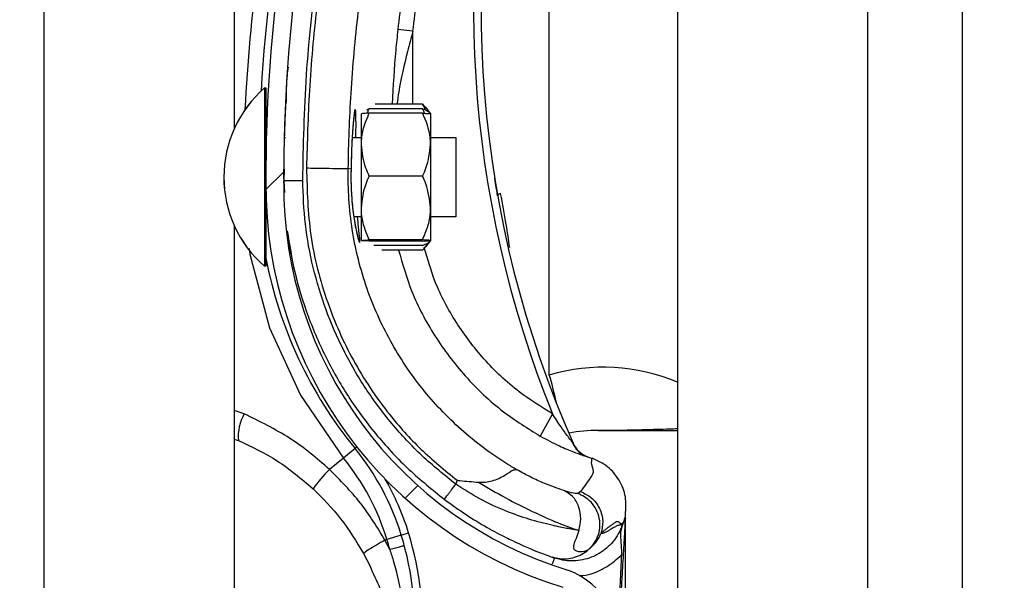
# Model space of a CAD drawing. Header units: inches. Extents: x 170 to 284, y 215 to 248.
# Tile 265 of 656: x 186.1024 to 186.2355, y 241.8855 to 241.9612. Entities that reach past the tile are written whole.
import ezdxf

# ---------------------------------------------------------------- set-up
doc = ezdxf.new("R2010")
doc.units = ezdxf.units.IN
doc.header["$LTSCALE"] = 0.25
doc.header["$MEASUREMENT"] = 0
doc.layers.add('ANNOTATIONS', color=1, linetype='Continuous')
doc.layers.add('LH BENCH MOUNT', color=7, linetype='Continuous')
doc.styles.add('ARIAL', font='arial.ttf', dxfattribs={"height": 0.09375})
doc.dimstyles.new('STANDARD$0', dxfattribs={"dimtxt": 0.09375, "dimasz": 0.09375, "dimexe": 0.03125, "dimexo": 0.046875, "dimgap": 0.09, "dimtad": 0, "dimtih": 1, "dimtoh": 1, "dimdec": 4, "dimzin": 0, "dimdsep": 46, "dimtxsty": 'ARIAL', "dimcen": 0.09, "dimadec": 0, "dimazin": 0, "dimtfac": 1, "dimtdec": 4, "dimtofl": 0, "dimtmove": 0, "dimatfit": 1, "dimfxl": 1, "dimtolj": 1, "dimtzin": 0, "dimarcsym": 0})

# ---------------------------------------------------------------- blocks, each defined once
blk = doc.blocks.new('*D114')
at = {"layer": 'ANNOTATIONS', "color": 0, "lineweight": -2, "transparency": 16777216}
for p, q in [((186.1492924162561, 243.6642684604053), (187.5897358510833, 243.6642684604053)), ((187.5584858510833, 243.5705184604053), (187.5584858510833, 241.8503426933)), ((187.5584858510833, 239.6953067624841), (187.5584858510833, 241.4154825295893)), ((186.8279608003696, 239.6015567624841), (187.5897358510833, 239.6015567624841))]:
    blk.add_line(p, q, dxfattribs=at)
at = {"layer": 'ANNOTATIONS', "color": 0, "transparency": 16777216}
for points in [[(187.5428608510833, 243.5705184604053), (187.5741108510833, 243.5705184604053), (187.5584858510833, 243.6642684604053)], [(187.5428608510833, 239.6953067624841), (187.5741108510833, 239.6953067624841), (187.5584858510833, 239.6015567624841)]]:
    blk.add_solid(points, dxfattribs=at)
at = {"layer": 'defpoints', "color": 0, "transparency": 16777216}
for p in [(186.1024174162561, 243.6642684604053), (186.7810858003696, 239.6015567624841), (187.5584858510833, 239.6015567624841)]:
    blk.add_point(p, dxfattribs=at)
at = {"layer": 'ANNOTATIONS', "color": 0, "transparency": 16777216, "insert": (187.5584858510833, 241.6329126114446), "char_height": 0.09375, "attachment_point": 5, "style": 'ARIAL'}
blk.add_mtext('\\A1;OPENING\\PHEIGHT', dxfattribs=at)

msp = doc.modelspace()

# ---------------------------------------------------------------- hatches: boundary and pattern name
at = {"layer": 'LH BENCH MOUNT'}
h = msp.add_hatch(dxfattribs=at)
h.set_pattern_fill('ANSI31', color=256, scale=0.34241245, angle=2.8e-322, style=0)
h.set_pattern_definition([(45, (176.0930244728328, 238.0091787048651), (-0.03026527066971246, 0.03026527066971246), [])])
edge = h.paths.add_edge_path(flags=0)
edge.add_arc((186.1662917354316, 241.8487447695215), 0.001712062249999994, 450.0000000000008, 472.2104203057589)
edge.add_line((186.1656445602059, 241.8503297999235), (186.1647320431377, 241.8525646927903))
edge.add_arc((186.1662917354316, 241.8487447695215), 0.004126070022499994, 450, 472.2104203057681, ccw=False)
edge.add_arc((186.1662917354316, 241.8398420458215), 0.01302879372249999, 401.47616737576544, 450, ccw=False)
edge.add_arc((186.1620458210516, 241.8366918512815), 0.01830194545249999, 359.9999999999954, 400.0613730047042, ccw=False)
edge.add_arc((186.1685858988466, 241.8366918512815), 0.01176186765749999, 292.14085769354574, 360, ccw=False)
edge.add_arc((186.1662917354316, 241.8399447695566), 0.01566536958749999, 235.2570680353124, 295.43079980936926, ccw=False)
edge.add_arc((186.1715306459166, 241.8480599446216), 0.02532140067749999, 212.8542481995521, 235.9809333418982, ccw=False)
edge.add_arc((186.1633812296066, 241.8416910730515), 0.01504902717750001, 172.1557183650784, 209.3146496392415, ccw=False)
edge.add_arc((186.1758108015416, 241.8403556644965), 0.02754708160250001, 453.30850314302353, 532.9325737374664, ccw=False)
edge.add_arc((186.1725578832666, 241.8764459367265), 0.008748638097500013, 280.9586189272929, 427.9414322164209)
edge.add_arc((186.1924176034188, 241.9387992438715), 0.05672062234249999, 179.5706357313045, 253.0098997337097, ccw=False)
edge.add_arc((186.3507493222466, 241.9399976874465), 0.2150521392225, 163.4260275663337, 180.2060536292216, ccw=False)
edge.add_arc((186.1719757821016, 241.9921471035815), 0.02884824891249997, 465.1588434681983, 521.4137567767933, ccw=False)
edge.add_arc((186.1546497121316, 242.0466934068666), 0.0284373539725, 290.1205938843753, 343.7190675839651)
edge.add_arc((186.1674901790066, 242.0425159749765), 0.01494630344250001, 345.2914408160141, 400.547192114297)
edge.add_arc((186.1640660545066, 242.0407011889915), 0.0187470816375, 397.9578745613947, 431.4396159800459)
edge.add_arc((186.1662917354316, 242.0455292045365), 0.0134739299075, 433.8775574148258, 472.273645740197)
edge.add_arc((186.1637236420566, 242.0525486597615), 0.006011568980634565, 474.9825325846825, 495.7175736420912)
edge.add_arc((186.1735166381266, 242.0452895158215), 0.01816498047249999, 500.899260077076, 539.9999999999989)
edge.add_arc((186.1662917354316, 242.0452895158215), 0.01094007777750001, 539.9999999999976, 629.9999999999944)
edge.add_arc((186.1662917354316, 242.0362155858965), 0.001866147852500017, 269.9999999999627, 285.6422464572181)
edge.add_line((186.1667949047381, 242.0344185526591), (186.167445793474, 242.0320939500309))
edge.add_arc((186.1662917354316, 242.0362155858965), 0.004280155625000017, 269.9999999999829, 285.64224645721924, ccw=False)
edge.add_arc((186.1662917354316, 242.0452895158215), 0.01335408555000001, 179.9999999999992, 269.999999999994, ccw=False)
edge.add_arc((186.1735166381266, 242.0452895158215), 0.020578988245, 500.6113583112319, 540, ccw=False)
edge.add_arc((186.1637236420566, 242.0525486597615), 0.008425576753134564, 474.5776671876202, 496.4997109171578, ccw=False)
edge.add_arc((186.1662917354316, 242.0455292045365), 0.01588793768, 433.69030225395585, 472.4705806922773, ccw=False)
edge.add_arc((186.1640660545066, 242.0407011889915), 0.02116108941, 398.1045307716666, 431.57717173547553, ccw=False)
edge.add_arc((186.1674901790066, 242.0425159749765), 0.01736031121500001, 345.1802481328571, 400.36585332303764, ccw=False)
edge.add_arc((186.1546497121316, 242.0466934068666), 0.030851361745, 289.91815728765, 343.77953759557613, ccw=False)
edge.add_arc((186.1719757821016, 241.9921471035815), 0.02643424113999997, 464.9417095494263, 521.3236131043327)
edge.add_arc((186.3507493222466, 241.9399976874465), 0.21263813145, 523.4376684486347, 540.2096895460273)
edge.add_arc((186.1924176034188, 241.9387992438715), 0.05430661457, 539.5566266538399, 613.1145348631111)
edge.add_arc((186.1725578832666, 241.8764459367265), 0.01116264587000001, 280.06103888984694, 428.5290871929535, ccw=False)
edge.add_arc((186.1758108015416, 241.8403556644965), 0.02513307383, 452.9714001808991, 532.9706577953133)
edge.add_arc((186.1633812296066, 241.8416910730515), 0.01263501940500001, 532.0830472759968, 568.9826967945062)
edge.add_arc((186.1715306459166, 241.8480599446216), 0.022907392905, 213.0443063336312, 236.0197152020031)
edge.add_arc((186.1662917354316, 241.8399447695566), 0.01325136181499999, 235.1922404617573, 295.7352497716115)
edge.add_arc((186.1685858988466, 241.8366918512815), 0.009347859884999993, 291.7225241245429, 360)
edge.add_arc((186.1620458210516, 241.8366918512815), 0.01588793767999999, 359.9999999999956, 399.9521788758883)
edge.add_arc((186.1662917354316, 241.8398420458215), 0.01061478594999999, 401.6345013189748, 450.0000000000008)

# ---------------------------------------------------------------- linework, layer by layer
for p, q in [((186.2298594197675, 239.6490664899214), (186.2298594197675, 243.9018291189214)), ((186.2298594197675, 239.6490664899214), (186.2298594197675, 243.9018291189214)), ((186.1913380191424, 243.8543193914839), (186.1913380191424, 239.6897279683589)), ((186.2170189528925, 243.8543193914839), (186.2170189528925, 239.6490664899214)), ((186.2298594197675, 239.6490664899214), (186.2298594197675, 243.8543193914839)), ((186.1057349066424, 239.6490664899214), (186.1057349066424, 243.7595607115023)), ((186.1314158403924, 242.1388756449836), (186.1314158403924, 241.9465017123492)), ((186.1740134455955, 241.9132274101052), (186.1740134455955, 241.978648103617)), ((186.1555752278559, 241.9596644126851), (186.1535337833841, 241.9598846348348)), ((186.1555724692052, 241.9498126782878), (186.1555752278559, 241.9596644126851)), ((186.1355302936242, 241.9520202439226), (186.1355251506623, 241.9295302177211)), ((186.1355287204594, 241.9520202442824), (186.1355302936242, 241.9520202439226)), ((186.1355302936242, 241.9520202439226), (186.1357014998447, 241.9520202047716)), ((186.1357014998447, 241.9520202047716), (186.1356989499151, 241.9408694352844)), ((186.1383866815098, 241.9500835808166), (186.1383868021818, 241.9500858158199)), ((186.149679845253, 241.9492073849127), (186.149292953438, 241.9490211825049)), ((186.156887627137, 241.9492057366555), (186.149679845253, 241.9492073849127)), ((186.1568877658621, 241.9498123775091), (186.1504526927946, 241.9498138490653)), ((186.1568877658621, 241.9498123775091), (186.1571926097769, 241.9494232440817)), ((186.1572152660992, 241.9494415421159), (186.1579575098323, 241.9485225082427)), ((186.1486086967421, 241.9443552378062), (186.1486096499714, 241.9485236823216)), ((186.1568874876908, 241.9485959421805), (186.1496797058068, 241.9485975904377)), ((186.157957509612, 241.9485215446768), (186.1579565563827, 241.9443531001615)), ((186.1381777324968, 241.945316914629), (186.1383488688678, 241.945316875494)), ((186.1473662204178, 241.945314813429), (186.1486089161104, 241.9453145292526)), ((186.157956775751, 241.9453123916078), (186.1613809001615, 241.9453116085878)), ((186.1613809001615, 241.9453116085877), (186.1613786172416, 241.9353284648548)), ((186.1486067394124, 241.9357958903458), (186.1486086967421, 241.9443552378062)), ((186.1579565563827, 241.9443531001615), (186.1579545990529, 241.9357937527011)), ((186.1381738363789, 241.9410385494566), (186.1381117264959, 241.9395203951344)), ((186.1381184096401, 241.9396837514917), (186.1381224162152, 241.9410409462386)), ((186.1472077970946, 241.9410294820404), (186.1468376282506, 241.9411339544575)), ((186.1472077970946, 241.9410294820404), (186.1472078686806, 241.9410293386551)), ((186.1568855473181, 241.94011074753), (186.1496777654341, 241.9401123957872)), ((186.1356984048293, 241.9384857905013), (186.1356963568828, 241.92953017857)), ((186.1381117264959, 241.9395203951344), (186.1382130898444, 241.9378770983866)), ((186.1381168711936, 241.9391626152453), (186.138117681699, 241.939437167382)), ((186.1486057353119, 241.9314049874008), (186.1486067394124, 241.9357958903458)), ((186.1579545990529, 241.9357937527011), (186.1579535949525, 241.9314028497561)), ((186.1486064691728, 241.9346141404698), (186.1475855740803, 241.9346143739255)), ((186.1613784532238, 241.934611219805), (186.1579543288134, 241.9346120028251)), ((186.1613786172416, 241.9353284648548), (186.1613784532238, 241.934611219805)), ((186.1314158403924, 241.9334281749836), (186.1314158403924, 241.7410542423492)), ((186.1568835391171, 241.93132894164), (186.1496757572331, 241.9313305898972)), ((186.1568835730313, 241.9314772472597), (186.1496757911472, 241.9314788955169)), ((186.1568833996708, 241.930719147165), (186.1502753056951, 241.9307206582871)), ((186.1579535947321, 241.9314018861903), (186.1572109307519, 241.930483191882)), ((186.1355251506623, 241.9295302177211), (186.1355247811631, 241.9279144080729)), ((186.1356963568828, 241.92953017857), (186.1356959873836, 241.9279143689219)), ((186.1568832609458, 241.9301125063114), (186.1513657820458, 241.9301137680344)), ((186.1355247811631, 241.9279144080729), (186.1355232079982, 241.9279144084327)), ((186.1356959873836, 241.9279143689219), (186.1355247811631, 241.9279144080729)), ((186.1327797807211, 241.9079852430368), (186.1314158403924, 241.9084202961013)), ((186.174446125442, 241.9079647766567), (186.1727630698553, 241.9049851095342)), ((186.1314158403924, 241.9045564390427), (186.1319843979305, 241.9043826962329)), ((186.1477464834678, 241.9033055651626), (186.1461731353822, 241.9020172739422)), ((186.1477464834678, 241.9033055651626), (186.1480054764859, 241.9035176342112)), ((186.1461731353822, 241.9020172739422), (186.1442768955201, 241.9004645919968)), ((186.1790371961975, 241.9022412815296), (186.1794557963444, 241.9020942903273)), ((186.1794557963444, 241.9020942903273), (186.1797878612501, 241.9019705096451)), ((186.1615536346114, 241.8990112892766), (186.1613712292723, 241.8984824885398)), ((186.1782424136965, 241.8974740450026), (186.1778568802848, 241.8972119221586)), ((186.1839721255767, 241.8932412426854), (186.1838758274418, 241.8929620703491)), ((186.1843016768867, 241.89435299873), (186.1843016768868, 241.8943749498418)), ((186.1843016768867, 241.8413990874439), (186.1843016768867, 241.8938212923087)), ((186.1540075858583, 241.8915942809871), (186.1549902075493, 241.8918937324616)), ((186.1520624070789, 241.8910014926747), (186.1517967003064, 241.890920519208)), ((186.1524507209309, 241.8896448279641), (186.1517967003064, 241.890920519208)), ((186.1540075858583, 241.8915942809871), (186.1520624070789, 241.8910014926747)), ((186.1489064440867, 241.8890955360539), (186.1497777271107, 241.8873906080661)), ((186.1742323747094, 241.8886863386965), (186.1743992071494, 241.8886270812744)), ((186.1744776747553, 241.8885996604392), (186.1747284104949, 241.8885121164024))]:
    msp.add_line(p, q, dxfattribs=at)
at = {"layer": 'LH BENCH MOUNT', "flags": 128}
msp.add_lwpolyline([(186.1334582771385, 241.930343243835), (186.1335312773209, 241.9295482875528), (186.1361895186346, 241.9195933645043), (186.1403621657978, 241.9105091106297), (186.146173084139, 241.902017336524), (186.1461731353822, 241.9020172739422), (186.1461731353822, 241.9020172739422)], dxfattribs=at)
at = {"layer": 'LH BENCH MOUNT'}
for centre, radius, start, end in [((186.3507141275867, 241.9386142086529), 0.2160622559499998, 161.092978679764, 176.5593061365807), ((186.3507493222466, 241.9399976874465), 0.2150521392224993, 163.4260275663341, 180.2060536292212), ((186.3507493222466, 241.9399976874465), 0.2126381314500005, 163.4376684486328, 180.2096895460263), ((186.3103094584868, 241.9629083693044), 0.1465525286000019, 165.3406183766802, 202.0185750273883), ((186.3103094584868, 241.9629083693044), 0.1455252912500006, 165.3544246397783, 203.870550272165), ((186.3507141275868, 241.9386142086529), 0.2180957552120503, 167.1792232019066, 177.2529346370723), ((186.145945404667, 241.9399649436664), 0.01593228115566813, 130.8294767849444, 229.144318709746), ((186.1459469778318, 241.9399649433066), 0.01593228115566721, 130.8294767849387, 229.1443187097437), ((186.1362479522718, 241.9458652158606), 0.0005478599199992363, 179.9868977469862, 209.2820731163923), ((186.1924176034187, 241.9387992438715), 0.05672062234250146, 179.5706357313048, 253.009899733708), ((186.1924176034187, 241.9387992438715), 0.05430661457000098, 179.5566266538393, 253.114534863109), ((186.1675087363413, 241.9372298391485), 0.0005320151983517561, 98.82251519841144, 154.8284159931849), ((186.1362452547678, 241.9340691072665), 0.0005478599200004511, 134.5651049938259, 179.98689774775), ((186.1925195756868, 241.9399667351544), 0.05786770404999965, 190.8936622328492, 219.3113539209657), ((186.1813100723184, 241.8886048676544), 0.02568093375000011, 67.01549504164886, 106.5066258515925), ((186.117791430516, 241.896705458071), 0.05859940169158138, 12.39253661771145, 16.37646921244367), ((186.1380763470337, 241.9049267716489), 0.006116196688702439, 149.9959646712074, 185.103577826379), ((186.1801927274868, 241.8886048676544), 0.01712062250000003, 88.6104970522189, 101.9466001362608), ((186.1806203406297, 241.9062339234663), 0.0005136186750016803, 268.6104970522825, 270.0142555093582), ((186.1803633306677, 241.9054040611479), 0.003424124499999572, 203.8705502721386, 250.6224115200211), ((186.121253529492, 241.8816125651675), 0.03424124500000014, 16.94846748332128, 39.31135392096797), ((186.121253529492, 241.8816125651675), 0.03220774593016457, 16.9484674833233, 39.31135392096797), ((186.160690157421, 241.8842647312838), 0.02306145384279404, 135.3749046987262, 143.8386130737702), ((186.121253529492, 241.8816125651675), 0.03526848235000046, 16.9484674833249, 29.83866096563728), ((186.1127374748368, 241.8790173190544), 0.04417120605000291, 355.7713036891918, 16.94846748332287), ((186.1127374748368, 241.8790173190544), 0.04111046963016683, 14.98049646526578, 16.94846748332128), ((186.1127374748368, 241.8790173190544), 0.04314396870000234, 355.771303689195, 16.94846748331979), ((186.1725578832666, 241.8764459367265), 0.01116264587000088, 280.0610388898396, 68.52908719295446)]:
    msp.add_arc(centre, radius, start, end, dxfattribs=at)
for points, knots in [([(186.1406798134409, 241.9395261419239), (186.1407785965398, 241.9442815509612), (186.1409766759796, 241.9538170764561), (186.1425862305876, 241.9681260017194), (186.1450430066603, 241.9824355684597), (186.1475403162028, 241.9918394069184), (186.1487919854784, 241.9965526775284)], [0, 0, 0, 0, 0.2468628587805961, 0.4950083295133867, 0.74689458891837, 1, 1, 1, 1]), ([(186.1492048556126, 241.9960643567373), (186.1482307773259, 241.9924341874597), (186.1462797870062, 241.9851632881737), (186.144101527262, 241.9740825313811), (186.1424904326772, 241.9628999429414), (186.1414796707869, 241.9519312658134), (186.1412849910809, 241.9446834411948), (186.1411915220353, 241.9412036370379)], [0, 0, 0, 0, 0.2027568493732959, 0.4061035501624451, 0.6088604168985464, 0.8122072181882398, 1, 1, 1, 1]), ([(186.1611233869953, 241.9968196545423), (186.1606953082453, 241.9953903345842), (186.1591104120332, 241.9900984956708), (186.1568152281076, 241.9808004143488), (186.154748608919, 241.9698910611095), (186.1538972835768, 241.9628787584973), (186.1535337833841, 241.9598846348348)], [0, 0, 0, 0, 0.1185397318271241, 0.4388752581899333, 0.7604101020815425, 1, 1, 1, 1]), ([(186.1555752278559, 241.9596644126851), (186.1559349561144, 241.962627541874), (186.1567756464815, 241.9695524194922), (186.1588195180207, 241.980349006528), (186.1610898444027, 241.9895511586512), (186.162662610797, 241.9948025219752), (186.1630862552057, 241.996217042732)], [0, 0, 0, 0, 0.2395900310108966, 0.5599255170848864, 0.8814604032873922, 0.9999999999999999, 0.9999999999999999, 0.9999999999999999, 0.9999999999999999]), ([(186.146837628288, 241.9411339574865), (186.1468376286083, 241.9411339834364), (186.1468794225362, 241.9445203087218), (186.1471425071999, 241.9515670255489), (186.1480944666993, 241.9622402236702), (186.1496690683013, 241.9731162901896), (186.1517875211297, 241.9839036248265), (186.1536858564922, 241.9909786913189), (186.1546350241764, 241.9945162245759)], [0, 0, 0, 0, 1.439079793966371e-06, 0.1877923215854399, 0.3908439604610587, 0.5938956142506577, 0.7969478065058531, 1, 1, 1, 1]), ([(186.1535337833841, 241.9598846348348), (186.1534366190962, 241.9589668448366), (186.1530816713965, 241.9556140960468), (186.1528959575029, 241.9522537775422), (186.1527610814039, 241.9498133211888)], [0, 0, 0, 0, 0.2737425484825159, 1, 1, 1, 1]), ([(186.1555752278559, 241.9596644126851), (186.1553281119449, 241.958755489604), (186.1545903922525, 241.9560420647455), (186.1538320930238, 241.9527480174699), (186.1534925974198, 241.9503676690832), (186.1534135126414, 241.9498131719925)], [0, 0, 0, 0, 0.2786878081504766, 0.8319718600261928, 1, 1, 1, 1]), ([(186.1384855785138, 241.950088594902), (186.1384912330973, 241.951308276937), (186.1384985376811, 241.9528838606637), (186.138692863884, 241.9544453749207), (186.1387367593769, 241.9547980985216)], [0, 0, 0, 0, 0.774114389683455, 1, 1, 1, 1]), ([(186.1383866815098, 241.9500835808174), (186.1383813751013, 241.9499865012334), (186.1383760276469, 241.9498886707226), (186.138338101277, 241.9491373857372), (186.1382815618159, 241.9480365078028), (186.1382205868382, 241.9462228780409), (186.1381901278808, 241.9453169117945)], [0, 0, 0, 0, 0.3307707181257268, 0.3333292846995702, 0.6669765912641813, 1, 1, 1, 1]), ([(186.1478716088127, 241.9453146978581), (186.1478744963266, 241.9456344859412), (186.1478853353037, 241.946834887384), (186.1478803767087, 241.9482263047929), (186.1478337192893, 241.949085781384), (186.1477451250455, 241.9491732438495), (186.1476185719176, 241.9485225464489), (186.1474501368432, 241.9468002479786), (186.1472871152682, 241.9442441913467), (186.1472348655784, 241.9421265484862), (186.1472077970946, 241.9410294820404)], [0, 0, 0, 0, 0.05114929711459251, 0.1920011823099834, 0.333489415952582, 0.4224210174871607, 0.5646212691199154, 0.706536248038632, 0.847968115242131, 1, 1, 1, 1]), ([(186.1494248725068, 241.9485861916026), (186.1494475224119, 241.9486776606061), (186.1495006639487, 241.948892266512), (186.1496145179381, 241.9490924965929), (186.149679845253, 241.9492073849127)], [0, 0, 0, 0, 0.4262184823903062, 1, 1, 1, 1]), ([(186.1571423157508, 241.9485844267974), (186.1571197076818, 241.9486759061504), (186.1570666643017, 241.9488905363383), (186.1569529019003, 241.94909081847), (186.156887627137, 241.9492057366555)], [0, 0, 0, 0, 0.4262184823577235, 1, 1, 1, 1]), ([(186.156887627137, 241.9492057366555), (186.1571396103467, 241.9490956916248), (186.1576495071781, 241.9488730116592), (186.1579339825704, 241.9486018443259), (186.1579531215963, 241.9484466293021), (186.1579574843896, 241.9484112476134)], [0, 0, 0, 0, 0.4299704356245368, 0.8700602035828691, 1, 1, 1, 1]), ([(186.157274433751, 241.9490193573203), (186.1572194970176, 241.9492005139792), (186.1571368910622, 241.9494729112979), (186.1569502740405, 241.9497272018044), (186.1568877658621, 241.9498123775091)], [0, 0, 0, 0, 0.6650456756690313, 1, 1, 1, 1]), ([(186.1476699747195, 241.9486564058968), (186.1476701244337, 241.9486569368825), (186.1476769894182, 241.9486812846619), (186.1476454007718, 241.9485443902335), (186.1476008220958, 241.9482291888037), (186.1475535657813, 241.9477660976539), (186.1475291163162, 241.9475265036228)], [0, 0, 0, 0, 0.005301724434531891, 0.2431048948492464, 0.6083977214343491, 1, 1, 1, 1]), ([(186.1486086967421, 241.9443552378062), (186.1486121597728, 241.9445231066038), (186.1486392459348, 241.9458360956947), (186.1490708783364, 241.9472757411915), (186.1496203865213, 241.948468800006), (186.1496797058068, 241.9485975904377)], [0, 0, 0, 0, 0.1156468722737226, 0.9045342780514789, 1, 1, 1, 1]), ([(186.1496797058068, 241.9485975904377), (186.1494276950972, 241.9485873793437), (186.1489177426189, 241.9485667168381), (186.1486331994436, 241.9485414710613), (186.1486140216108, 241.9485269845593), (186.1486096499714, 241.9485236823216)], [0, 0, 0, 0, 0.4299704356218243, 0.8700602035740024, 1, 1, 1, 1]), ([(186.1579565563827, 241.9443531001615), (186.1579531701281, 241.9445209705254), (186.1579266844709, 241.9458339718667), (186.1574957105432, 241.9472738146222), (186.1569467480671, 241.9484671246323), (186.1568874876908, 241.9485959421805)], [0, 0, 0, 0, 0.1156468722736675, 0.9045342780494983, 0.9999999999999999, 0.9999999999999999, 0.9999999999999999, 0.9999999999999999]), ([(186.1568874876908, 241.9485959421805), (186.1571394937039, 241.9485856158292), (186.1576494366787, 241.9485647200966), (186.157933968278, 241.9485393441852), (186.1579531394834, 241.9485248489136), (186.157957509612, 241.9485215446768)], [0, 0, 0, 0, 0.4299704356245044, 0.8700602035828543, 1, 1, 1, 1]), ([(186.1475291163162, 241.9475265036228), (186.1475244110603, 241.9474828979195), (186.1474890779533, 241.9471554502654), (186.1474166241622, 241.9462151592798), (186.1473246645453, 241.9447199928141), (186.1472516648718, 241.9429436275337), (186.1472166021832, 241.941673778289), (186.1472086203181, 241.9410240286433), (186.1472086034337, 241.9410226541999)], [0, 0, 0, 0, 0.03583539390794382, 0.2690981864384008, 0.5116419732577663, 0.7561140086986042, 0.9994840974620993, 1, 1, 1, 1]), ([(186.1496777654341, 241.9401123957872), (186.1495149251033, 241.9404707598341), (186.1488988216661, 241.9418266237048), (186.1487316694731, 241.9432834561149), (186.1486086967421, 241.9443552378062)], [0, 0, 0, 0, 0.2643068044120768, 1, 1, 1, 1]), ([(186.1568855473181, 241.94011074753), (186.1570485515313, 241.9404690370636), (186.1576652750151, 241.9418246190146), (186.15783309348, 241.9432813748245), (186.1579565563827, 241.9443531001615)], [0, 0, 0, 0, 0.2643068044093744, 0.9999999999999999, 0.9999999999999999, 0.9999999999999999, 0.9999999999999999]), ([(186.1411910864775, 241.9412036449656), (186.1412738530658, 241.9381663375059), (186.1414421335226, 241.9319909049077), (186.143731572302, 241.9232039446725), (186.1473458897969, 241.9150373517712), (186.1517606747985, 241.9084572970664), (186.1565697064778, 241.9030726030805), (186.1598837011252, 241.900372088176), (186.1615536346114, 241.8990112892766)], [0, 0, 0, 0, 0.1870908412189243, 0.3803918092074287, 0.5558755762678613, 0.7364481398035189, 0.8671952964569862, 1, 1, 1, 1]), ([(186.1411910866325, 241.9412036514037), (186.1419152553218, 241.94119226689), (186.14336359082, 241.9411694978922), (186.1452047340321, 241.9411415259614), (186.1465196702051, 241.9411255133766), (186.1467316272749, 241.941131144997), (186.1468376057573, 241.9411339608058)], [0, 0, 0, 0, 0.2500007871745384, 0.5000009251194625, 0.7500005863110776, 1, 1, 1, 1]), ([(186.169580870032, 241.900443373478), (186.1691391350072, 241.9007060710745), (186.166491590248, 241.9022805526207), (186.1619665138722, 241.9057119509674), (186.1566353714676, 241.9113132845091), (186.1523471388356, 241.9177531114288), (186.1490978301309, 241.9249791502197), (186.1471382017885, 241.9328539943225), (186.1467673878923, 241.9383819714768), (186.1468376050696, 241.9411339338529), (186.1468376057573, 241.9411339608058)], [0, 0, 0, 0, 0.03155846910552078, 0.1891461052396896, 0.3467338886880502, 0.5043277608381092, 0.6619226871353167, 0.8309600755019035, 0.9999983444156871, 1, 1, 1, 1]), ([(186.147209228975, 241.9410204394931), (186.1472078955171, 241.9409780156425), (186.1471870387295, 241.9403144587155), (186.147192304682, 241.9389828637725), (186.1472862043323, 241.9371593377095), (186.1474054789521, 241.9358549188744), (186.1474929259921, 241.9352600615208), (186.1475096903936, 241.9351460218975)], [0, 0, 0, 0, 0.02096907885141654, 0.3279800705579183, 0.6261032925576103, 0.92832056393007, 1, 1, 1, 1]), ([(186.1472078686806, 241.9410293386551), (186.1472001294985, 241.9405743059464), (186.1471756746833, 241.9391364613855), (186.1472983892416, 241.9367262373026), (186.1476144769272, 241.9341847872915), (186.1479975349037, 241.932257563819), (186.1482797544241, 241.9312736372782), (186.1484248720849, 241.931037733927), (186.1484130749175, 241.9315958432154), (186.1482551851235, 241.9328474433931), (186.1481358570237, 241.9341342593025), (186.1480913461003, 241.9346142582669)], [0, 0, 0, 0, 0.05799721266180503, 0.1832636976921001, 0.306412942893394, 0.4347166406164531, 0.5675677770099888, 0.660949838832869, 0.7922661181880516, 0.9225125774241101, 1, 1, 1, 1]), ([(186.1486067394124, 241.9357958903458), (186.1487347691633, 241.9369070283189), (186.1489055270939, 241.9383889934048), (186.1495232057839, 241.9397674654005), (186.1496777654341, 241.9401123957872)], [0, 0, 0, 0, 0.7497733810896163, 0.9999999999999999, 0.9999999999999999, 0.9999999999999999, 0.9999999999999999]), ([(186.1579545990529, 241.9357937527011), (186.1578270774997, 241.936904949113), (186.157656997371, 241.9383869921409), (186.1570399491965, 241.9397657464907), (186.1568855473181, 241.94011074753)], [0, 0, 0, 0, 0.7497733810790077, 1, 1, 1, 1]), ([(186.167027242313, 241.9374561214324), (186.1669414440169, 241.9379483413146), (186.1667796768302, 241.9388763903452), (186.1666416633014, 241.9397312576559), (186.1666330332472, 241.9397849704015), (186.1666297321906, 241.9398055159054)], [0, 0, 0, 0, 0.4108597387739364, 0.7746496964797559, 1, 1, 1, 1]), ([(186.1381117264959, 241.9395203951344), (186.1381460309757, 241.9395204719), (186.1381988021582, 241.9395205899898), (186.1385190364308, 241.9395213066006), (186.1388504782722, 241.9395220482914), (186.1392619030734, 241.9395229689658), (186.1398597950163, 241.9395243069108), (186.1403567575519, 241.939525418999), (186.1406798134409, 241.9395261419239)], [0, 0, 0, 0, 0.2394568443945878, 0.3683606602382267, 0.5000000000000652, 0.6316393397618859, 0.7605431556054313, 1, 1, 1, 1]), ([(186.1613712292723, 241.8984824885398), (186.1598266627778, 241.8997240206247), (186.1567350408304, 241.9022090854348), (186.1526771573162, 241.9065817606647), (186.1491033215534, 241.9113577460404), (186.1461149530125, 241.9165318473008), (186.1437242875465, 241.9220071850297), (186.1420014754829, 241.9277231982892), (186.1408961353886, 241.9335858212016), (186.1407517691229, 241.9375501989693), (186.1406798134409, 241.9395261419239)], [0, 0, 0, 0, 0.1247413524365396, 0.2496837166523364, 0.3746881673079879, 0.4999855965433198, 0.6253465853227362, 0.7503062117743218, 0.8755465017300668, 1, 1, 1, 1]), ([(186.1686633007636, 241.9304399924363), (186.1685160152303, 241.9314792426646), (186.1681664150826, 241.9339460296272), (186.1676981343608, 241.9363591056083), (186.1674271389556, 241.9377555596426)], [0, 0, 0, 0, 0.4212971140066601, 0.9999999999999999, 0.9999999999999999, 0.9999999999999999, 0.9999999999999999]), ([(186.1496757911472, 241.9314788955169), (186.1494239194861, 241.9320767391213), (186.1489142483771, 241.9332864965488), (186.1486300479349, 241.9347600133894), (186.1486110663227, 241.9356035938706), (186.1486067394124, 241.9357958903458)], [0, 0, 0, 0, 0.429970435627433, 0.8700602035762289, 1, 1, 1, 1]), ([(186.1568835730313, 241.9314772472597), (186.1571357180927, 241.9320749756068), (186.1576459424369, 241.9332844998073), (186.1579308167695, 241.9347578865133), (186.1579501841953, 241.935601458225), (186.1579545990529, 241.9357937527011)], [0, 0, 0, 0, 0.4299704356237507, 0.8700602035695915, 1, 1, 1, 1]), ([(186.1475096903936, 241.9351460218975), (186.1475622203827, 241.9347581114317), (186.1476850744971, 241.933850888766), (186.1479053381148, 241.932748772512), (186.1480869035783, 241.9319765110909), (186.1482023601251, 241.9316072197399), (186.1482051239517, 241.9316001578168), (186.1482059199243, 241.931598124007)], [0, 0, 0, 0, 0.1981000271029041, 0.4633049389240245, 0.7305309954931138, 0.9223938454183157, 1, 1, 1, 1]), ([(186.1385983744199, 241.932729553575), (186.1388913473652, 241.9308598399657), (186.1395077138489, 241.9269262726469), (186.1413248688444, 241.9211163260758), (186.143818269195, 241.9153608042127), (186.1469644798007, 241.9099298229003), (186.1507144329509, 241.904915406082), (186.1549746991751, 241.900333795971), (186.1582128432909, 241.8977290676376), (186.1598290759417, 241.8964289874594)], [0, 0, 0, 0, 0.1313887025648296, 0.2764200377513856, 0.4215581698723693, 0.5666389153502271, 0.7114924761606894, 0.8559992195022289, 1, 1, 1, 1]), ([(186.1390138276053, 241.9299308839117), (186.1390242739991, 241.9298727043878), (186.139077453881, 241.9295765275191), (186.13904850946, 241.9297558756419), (186.1389086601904, 241.9304264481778), (186.1387145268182, 241.9317440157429), (186.1386283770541, 241.9323287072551)], [0, 0, 0, 0, 0.06273411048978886, 0.319363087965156, 0.6979565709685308, 1, 1, 1, 1]), ([(186.1390423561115, 241.9297714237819), (186.139044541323, 241.9297607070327), (186.1390531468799, 241.929718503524), (186.138902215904, 241.9304601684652), (186.1387126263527, 241.9317529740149), (186.1386285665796, 241.9323261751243)], [0, 0, 0, 0, 0.1592756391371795, 0.6272415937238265, 1, 1, 1, 1]), ([(186.1390422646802, 241.9297713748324), (186.1390444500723, 241.9297606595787), (186.1390530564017, 241.9297184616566), (186.1389021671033, 241.9304597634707), (186.1387126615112, 241.9317519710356), (186.1386286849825, 241.9323245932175)], [0, 0, 0, 0, 0.1593327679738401, 0.6274710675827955, 1, 1, 1, 1]), ([(186.1390421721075, 241.9297713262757), (186.1390443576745, 241.9297606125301), (186.1390529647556, 241.9297184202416), (186.13890211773, 241.9304593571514), (186.1387126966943, 241.9317509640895), (186.1386288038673, 241.932323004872)], [0, 0, 0, 0, 0.1593901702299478, 0.6277016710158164, 1, 1, 1, 1]), ([(186.1486057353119, 241.9314049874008), (186.1487335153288, 241.9314240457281), (186.1489039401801, 241.9314494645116), (186.1495213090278, 241.9314730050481), (186.1496757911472, 241.9314788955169)], [0, 0, 0, 0, 0.7497733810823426, 1, 1, 1, 1]), ([(186.1496757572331, 241.9313305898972), (186.14942375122, 241.9313409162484), (186.1489138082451, 241.9313618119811), (186.1486292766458, 241.9313871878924), (186.1486101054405, 241.931401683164), (186.1486057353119, 241.9314049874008)], [0, 0, 0, 0, 0.4299704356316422, 0.870060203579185, 1, 1, 1, 1]), ([(186.1568832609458, 241.9301125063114), (186.1571659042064, 241.9304012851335), (186.1574767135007, 241.9307188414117), (186.1575991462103, 241.9310561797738), (186.1576102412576, 241.9310867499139)], [0, 0, 0, 0, 0.9093784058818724, 1, 1, 1, 1]), ([(186.1568833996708, 241.930719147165), (186.1571354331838, 241.9308290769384), (186.1576454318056, 241.9310515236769), (186.1579300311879, 241.9313225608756), (186.1579492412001, 241.9314777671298), (186.1579536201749, 241.9315131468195)], [0, 0, 0, 0, 0.4299704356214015, 0.8700602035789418, 1, 1, 1, 1]), ([(186.1568835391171, 241.93132894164), (186.1571355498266, 241.931339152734), (186.1576455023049, 241.9313598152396), (186.1579300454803, 241.9313850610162), (186.1579492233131, 241.9313995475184), (186.1579535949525, 241.9314028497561)], [0, 0, 0, 0, 0.4299704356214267, 0.8700602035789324, 1, 1, 1, 1]), ([(186.1579535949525, 241.9314028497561), (186.1578258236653, 241.9314219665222), (186.1576554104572, 241.9314474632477), (186.1570380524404, 241.9314712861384), (186.1568835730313, 241.9314772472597)], [0, 0, 0, 0, 0.7497733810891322, 0.9999999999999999, 0.9999999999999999, 0.9999999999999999, 0.9999999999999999]), ([(186.174446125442, 241.9079647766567), (186.1729099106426, 241.9089228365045), (186.1695340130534, 241.9110282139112), (186.1651127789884, 241.9152114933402), (186.1613226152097, 241.9202526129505), (186.15856881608, 241.9253549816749), (186.1575557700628, 241.9289066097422), (186.1571101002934, 241.9304690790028)], [0, 0, 0, 0, 0.1859244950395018, 0.4085770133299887, 0.6208996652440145, 0.8332222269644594, 1, 1, 1, 1]), ([(186.1536438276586, 241.9301132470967), (186.1541787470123, 241.9282259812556), (186.1553303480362, 241.9241629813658), (186.1584144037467, 241.9184158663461), (186.1625617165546, 241.9129068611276), (186.1673934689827, 241.9083336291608), (186.1710837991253, 241.9060323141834), (186.1727630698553, 241.9049851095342)], [0, 0, 0, 0, 0.1810254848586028, 0.3897206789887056, 0.5984159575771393, 0.8172607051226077, 0.9999999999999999, 0.9999999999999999, 0.9999999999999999, 0.9999999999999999]), ([(186.1442768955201, 241.9004645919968), (186.1442768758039, 241.9004646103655), (186.1426156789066, 241.9020122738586), (186.1389900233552, 241.904932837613), (186.1348725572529, 241.9069566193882), (186.1327797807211, 241.9079852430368)], [0, 0, 0, 0, 5.836249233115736e-06, 0.4917349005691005, 1, 1, 1, 1]), ([(186.1771432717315, 241.9041341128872), (186.1771394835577, 241.9041386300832), (186.177071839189, 241.9042192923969), (186.1768300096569, 241.904524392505), (186.1763102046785, 241.9052139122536), (186.1754683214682, 241.9063912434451), (186.1748273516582, 241.9073779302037), (186.174446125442, 241.9079647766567)], [0, 0, 0, 0, 0.005253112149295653, 0.09380336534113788, 0.2660256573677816, 0.5634579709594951, 1, 1, 1, 1]), ([(186.1913380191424, 241.905951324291), (186.190987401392, 241.9059394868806), (186.1894274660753, 241.9058868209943), (186.1871703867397, 241.905819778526), (186.1847827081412, 241.9057651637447), (186.1832280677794, 241.9057404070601), (186.1822304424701, 241.9057294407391), (186.1815968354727, 241.9057245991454), (186.1811968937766, 241.9057224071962), (186.1809450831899, 241.9057213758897), (186.1807716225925, 241.9057208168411), (186.1806630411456, 241.9057205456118), (186.1806137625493, 241.9057204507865), (186.1806096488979, 241.9057204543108), (186.180607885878, 241.9057204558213)], [0, 0, 0, 0, 0.09048385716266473, 0.4025722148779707, 0.6140598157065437, 0.7523489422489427, 0.8411803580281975, 0.8978729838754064, 0.9340902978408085, 0.9574251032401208, 0.9727591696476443, 0.988441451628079, 0.9950462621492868, 0.9999999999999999, 0.9999999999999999, 0.9999999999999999, 0.9999999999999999]), ([(186.1806204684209, 241.9057203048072), (186.180622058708, 241.9057203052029), (186.1806257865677, 241.9057203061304), (186.1806762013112, 241.9057203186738), (186.1807867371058, 241.9057203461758), (186.1809628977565, 241.9057203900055), (186.1812196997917, 241.9057204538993), (186.1816276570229, 241.9057205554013), (186.1822739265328, 241.9057207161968), (186.1832904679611, 241.905720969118), (186.1848706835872, 241.9057213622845), (186.1872833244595, 241.905721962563), (186.189514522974, 241.9057225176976), (186.1910281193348, 241.9057228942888), (186.1913380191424, 241.9057229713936)], [0, 0, 0, 0, 0.004737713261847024, 0.01110587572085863, 0.02657793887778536, 0.0419473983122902, 0.06549174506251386, 0.102166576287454, 0.1596760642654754, 0.2498373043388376, 0.3901314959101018, 0.6042895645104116, 0.9189806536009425, 1, 1, 1, 1]), ([(186.1319843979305, 241.9043826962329), (186.133767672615, 241.903540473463), (186.1373964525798, 241.9018266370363), (186.1404953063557, 241.8992054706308), (186.1420713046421, 241.8978724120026)], [0, 0, 0, 0, 0.491425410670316, 1, 1, 1, 1]), ([(186.1727630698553, 241.9049851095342), (186.1736391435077, 241.9045169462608), (186.1751798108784, 241.9036936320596), (186.1771628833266, 241.9028692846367), (186.1784107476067, 241.9024236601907), (186.1788830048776, 241.9022827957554), (186.1790174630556, 241.9022483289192), (186.1790174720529, 241.9022483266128)], [0, 0, 0, 0, 0.3699466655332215, 0.6505899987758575, 0.8492685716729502, 0.9999899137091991, 1, 1, 1, 1]), ([(186.1771432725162, 241.9041341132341), (186.177298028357, 241.9038181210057), (186.177567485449, 241.9032679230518), (186.1782319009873, 241.9026215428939), (186.1787391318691, 241.902380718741), (186.1790175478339, 241.9022485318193)], [0, 0, 0, 0, 0.3783552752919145, 0.6587829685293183, 1, 1, 1, 1]), ([(186.1772320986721, 241.9040184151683), (186.1772295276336, 241.9040217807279), (186.1772238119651, 241.904029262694), (186.1771954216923, 241.904066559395), (186.177179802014, 241.9040870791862)], [0, 0, 0, 0, 0.4498228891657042, 1, 1, 1, 1]), ([(186.1797911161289, 241.9019786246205), (186.1797171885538, 241.9017241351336), (186.1795692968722, 241.9012150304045), (186.1801006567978, 241.9001920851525), (186.1793697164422, 241.8990443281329), (186.1787255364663, 241.8981470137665), (186.1782424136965, 241.8974740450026)], [0, 0, 0, 0, 0.1666800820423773, 0.3334425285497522, 0.5000945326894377, 1, 1, 1, 1]), ([(186.1843016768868, 241.8943749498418), (186.1843619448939, 241.8951811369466), (186.1844824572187, 241.8967931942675), (186.1835407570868, 241.8990631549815), (186.1820004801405, 241.9009784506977), (186.1805277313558, 241.901645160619), (186.1797911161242, 241.9019786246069)], [0, 0, 0, 0, 0.2500474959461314, 0.4999967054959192, 0.7499165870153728, 0.9999999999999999, 0.9999999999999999, 0.9999999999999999, 0.9999999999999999]), ([(186.1517967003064, 241.890920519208), (186.1507505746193, 241.8926399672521), (186.1486308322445, 241.8961240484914), (186.1457407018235, 241.8990052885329), (186.1442768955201, 241.9004645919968)], [0, 0, 0, 0, 0.4935154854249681, 1, 1, 1, 1]), ([(186.164437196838, 241.8987609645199), (186.1647465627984, 241.8987524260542), (186.1653816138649, 241.8987348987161), (186.1663253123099, 241.8989211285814), (186.1672375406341, 241.8992519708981), (186.168230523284, 241.899832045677), (186.1690872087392, 241.9004501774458), (186.1694188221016, 241.9004462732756), (186.1695814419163, 241.9004443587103)], [0, 0, 0, 0, 0.1136768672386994, 0.2333502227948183, 0.3620694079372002, 0.5019163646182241, 0.7557448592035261, 1, 1, 1, 1]), ([(186.1759729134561, 241.8976193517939), (186.1751382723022, 241.8979072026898), (186.1738716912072, 241.8983440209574), (186.171552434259, 241.8993847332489), (186.1702405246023, 241.9000900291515), (186.1695814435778, 241.9004443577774)], [0, 0, 0, 0, 0.4901989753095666, 0.7438846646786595, 1, 1, 1, 1]), ([(186.1598290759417, 241.8964289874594), (186.1598496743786, 241.8964564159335), (186.1598813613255, 241.8964986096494), (186.1600736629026, 241.8967546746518), (186.1602726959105, 241.8970197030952), (186.1605197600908, 241.8973486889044), (186.1608787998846, 241.8978267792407), (186.1611772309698, 241.8982241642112), (186.1613712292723, 241.8984824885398)], [0, 0, 0, 0, 0.2394567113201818, 0.3683605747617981, 0.5000000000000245, 0.6316394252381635, 0.7605432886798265, 1, 1, 1, 1]), ([(186.1779883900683, 241.8922197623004), (186.1776496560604, 241.8922768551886), (186.1768405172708, 241.8924132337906), (186.1756888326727, 241.8926413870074), (186.174773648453, 241.8928352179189), (186.1735152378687, 241.8931132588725), (186.1713825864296, 241.8936722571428), (186.1680533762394, 241.8948285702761), (186.1646426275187, 241.8963807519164), (186.1624463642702, 241.8977917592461), (186.1613712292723, 241.8984824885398)], [0, 0, 0, 0, 0.08980644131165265, 0.2145219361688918, 0.253162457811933, 0.2759662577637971, 0.4628905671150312, 0.637395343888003, 0.8224944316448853, 1, 1, 1, 1]), ([(186.1615536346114, 241.8990112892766), (186.1615651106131, 241.8990100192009), (186.1616795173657, 241.8989973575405), (186.1626414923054, 241.8988932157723), (186.1635903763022, 241.8988148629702), (186.164436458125, 241.8987449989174)], [0, 0, 0, 0, 0.01193493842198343, 0.1189819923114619, 0.9999999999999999, 0.9999999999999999, 0.9999999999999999, 0.9999999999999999]), ([(186.1644377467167, 241.8987607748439), (186.165656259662, 241.898038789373), (186.168159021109, 241.8965558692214), (186.1718401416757, 241.8947225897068), (186.1753389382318, 241.8931645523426), (186.1770905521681, 241.8925413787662), (186.1779896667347, 241.8922214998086)], [0, 0, 0, 0, 0.2305257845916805, 0.4734878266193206, 0.7297379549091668, 1, 1, 1, 1]), ([(186.1420713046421, 241.8978724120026), (186.1433718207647, 241.8965655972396), (186.1460074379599, 241.8939172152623), (186.1479316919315, 241.8907167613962), (186.1489064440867, 241.8890955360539)], [0, 0, 0, 0, 0.4934389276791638, 1, 1, 1, 1]), ([(186.1779891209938, 241.8922182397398), (186.1781164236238, 241.8927482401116), (186.1783808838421, 241.893849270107), (186.178063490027, 241.89551172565), (186.1772441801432, 241.8968997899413), (186.1763869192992, 241.8973852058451), (186.1759740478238, 241.8976189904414)], [0, 0, 0, 0, 0.2405618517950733, 0.4997464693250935, 0.7590693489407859, 1, 1, 1, 1]), ([(186.177856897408, 241.8972119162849), (186.1777313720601, 241.897204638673), (186.1774805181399, 241.8971900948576), (186.1764807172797, 241.8974745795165), (186.1759812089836, 241.8976167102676)], [0, 0, 0, 0, 0.5003922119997, 1, 1, 1, 1]), ([(186.1793195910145, 241.8896414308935), (186.1795620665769, 241.8898819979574), (186.1800735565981, 241.8903894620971), (186.180607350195, 241.8913995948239), (186.1808934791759, 241.8925870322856), (186.1808319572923, 241.8938589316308), (186.180415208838, 241.89506239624), (186.1797072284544, 241.8960583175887), (186.178835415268, 241.8967976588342), (186.1781715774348, 241.8970786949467), (186.1778568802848, 241.8972119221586)], [0, 0, 0, 0, 0.1098512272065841, 0.2317256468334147, 0.3631776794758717, 0.4999999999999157, 0.6368223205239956, 0.768274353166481, 0.8901487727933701, 1, 1, 1, 1]), ([(186.1782424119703, 241.8974740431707), (186.1787518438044, 241.8972352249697), (186.1795354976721, 241.8968678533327), (186.1803335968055, 241.8960059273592), (186.1808202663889, 241.8952311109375), (186.1811310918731, 241.8943705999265), (186.1813187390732, 241.8932111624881), (186.1811255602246, 241.8923677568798), (186.1809999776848, 241.8918194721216)], [0, 0, 0, 0, 0.239451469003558, 0.3683457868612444, 0.4999761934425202, 0.6316105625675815, 0.7605158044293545, 1, 1, 1, 1]), ([(186.1598290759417, 241.8964289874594), (186.1608106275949, 241.8957216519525), (186.162749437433, 241.8943244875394), (186.1655934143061, 241.892620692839), (186.1677360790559, 241.8914685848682), (186.1687552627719, 241.8909939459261), (186.1690582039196, 241.890852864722)], [0, 0, 0, 0, 0.3013203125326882, 0.5951829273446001, 0.8796725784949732, 1, 1, 1, 1]), ([(186.1809991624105, 241.891817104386), (186.1811035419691, 241.8919163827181), (186.1813248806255, 241.8921269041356), (186.1816579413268, 241.8924088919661), (186.1819283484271, 241.8926220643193), (186.1821311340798, 241.8927737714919), (186.1822601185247, 241.8928678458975), (186.182391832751, 241.8929614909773), (186.1825262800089, 241.8930547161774), (186.1826701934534, 241.8931521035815), (186.1828182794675, 241.8932496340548), (186.1829518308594, 241.8933365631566), (186.1830508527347, 241.893397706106), (186.1831215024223, 241.8934404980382), (186.1831830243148, 241.8934604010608), (186.1832480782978, 241.8934614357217), (186.1833174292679, 241.8934400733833), (186.1833910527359, 241.8933933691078), (186.1834650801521, 241.8933188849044), (186.1835355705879, 241.8932537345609), (186.1835909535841, 241.8932034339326), (186.1836275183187, 241.8931726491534), (186.1836595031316, 241.8931472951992), (186.1837002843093, 241.8931347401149), (186.1837545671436, 241.8931322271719), (186.1838206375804, 241.893149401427), (186.1838924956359, 241.8931838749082), (186.1839458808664, 241.8932229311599), (186.18397253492, 241.8932424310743)], [0, 0, 0, 0, 0.08480730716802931, 0.1798353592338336, 0.2850849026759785, 0.3228266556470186, 0.3617275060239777, 0.4017874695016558, 0.4430065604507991, 0.4853847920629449, 0.5351510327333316, 0.5813528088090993, 0.6105805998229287, 0.6293562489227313, 0.6489120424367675, 0.6766412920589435, 0.7075477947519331, 0.7416323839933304, 0.7850907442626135, 0.8280699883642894, 0.8539878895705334, 0.8729964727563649, 0.885095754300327, 0.9032140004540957, 0.9275168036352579, 0.9517481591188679, 0.9759089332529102, 0.9999999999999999, 0.9999999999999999, 0.9999999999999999, 0.9999999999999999]), ([(186.1834573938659, 241.8788003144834), (186.1835940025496, 241.8811615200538), (186.1838003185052, 241.8847275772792), (186.1840449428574, 241.8889449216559), (186.1841782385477, 241.8911551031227), (186.1842457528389, 241.8923555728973), (186.1842726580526, 241.8930132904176), (186.1842856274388, 241.8933763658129), (186.1842922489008, 241.893576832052), (186.1842958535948, 241.8936879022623), (186.1842980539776, 241.8937540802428), (186.1842994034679, 241.8937924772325), (186.1843003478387, 241.8938159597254), (186.1843008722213, 241.8938269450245), (186.1843012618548, 241.8938321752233), (186.1843014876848, 241.8938327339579), (186.1843016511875, 241.8938294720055), (186.1843016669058, 241.8938244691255), (186.1843016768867, 241.8938212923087)], [0, 0, 0, 0, 0.4681368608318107, 0.7070129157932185, 0.8371325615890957, 0.9079072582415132, 0.9470740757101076, 0.9687898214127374, 0.9808770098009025, 0.9876679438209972, 0.9915546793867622, 0.9947708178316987, 0.9959953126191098, 0.9972287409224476, 0.9978484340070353, 0.9984730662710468, 0.9990304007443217, 1, 1, 1, 1]), ([(186.1839842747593, 241.8932512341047), (186.1839842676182, 241.8932512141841), (186.1839243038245, 241.8930839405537), (186.1838621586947, 241.8929097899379), (186.1838000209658, 241.8927356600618)], [0, 0, 0, 0, 0.000119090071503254, 1, 1, 1, 1]), ([(186.1838000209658, 241.8927356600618), (186.1838225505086, 241.8928034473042), (186.1838732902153, 241.8929561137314), (186.1839368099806, 241.893139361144), (186.1839721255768, 241.8932412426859)], [0, 0, 0, 0, 0.4440219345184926, 1, 1, 1, 1]), ([(186.1843016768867, 241.89435299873), (186.1842872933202, 241.8942887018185), (186.1842184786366, 241.8939810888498), (186.1841020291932, 241.8935705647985), (186.1839842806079, 241.8932512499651), (186.1839842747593, 241.8932512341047)], [0, 0, 0, 0, 0.2090106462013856, 0.9999607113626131, 1, 1, 1, 1]), ([(186.1843016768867, 241.8938212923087), (186.1843016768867, 241.8938265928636), (186.1843016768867, 241.8938584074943), (186.1843016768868, 241.8939635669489), (186.1843016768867, 241.8941077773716), (186.1843016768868, 241.8942772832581), (186.1843016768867, 241.8943226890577), (186.1843016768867, 241.89435299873)], [0, 0, 0, 0, 0.01571398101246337, 0.09431738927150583, 0.3218612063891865, 0.5473229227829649, 0.9999999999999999, 0.9999999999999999, 0.9999999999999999, 0.9999999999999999]), ([(186.1838758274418, 241.8929620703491), (186.1838758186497, 241.8929620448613), (186.1835941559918, 241.8921455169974), (186.1827553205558, 241.8906539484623), (186.1813036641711, 241.8894166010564), (186.1797121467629, 241.8885534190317), (186.1779392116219, 241.8880290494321), (186.1760219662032, 241.8881290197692), (186.1749849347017, 241.8884234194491), (186.1747284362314, 241.8885121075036), (186.1747284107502, 241.888512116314)], [0, 0, 0, 0, 7.189415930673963e-06, 0.2303203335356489, 0.4448965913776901, 0.4983905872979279, 0.7130087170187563, 0.9276298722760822, 0.9999928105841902, 1, 1, 1, 1]), ([(186.1779878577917, 241.8922165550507), (186.1778697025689, 241.8918462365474), (186.1777049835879, 241.8913299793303), (186.1774532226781, 241.8907326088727), (186.1772888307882, 241.8902997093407), (186.1772263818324, 241.889855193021), (186.1775147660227, 241.8894936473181), (186.1783942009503, 241.8892535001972), (186.1789497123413, 241.8894863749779), (186.1793195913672, 241.889641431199)], [0, 0, 0, 0, 0.1001269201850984, 0.1395859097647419, 0.1897135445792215, 0.2582342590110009, 0.3697357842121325, 0.5803479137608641, 1, 1, 1, 1]), ([(186.1793195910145, 241.8896414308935), (186.1796930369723, 241.8899875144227), (186.1803337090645, 241.8905812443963), (186.1807515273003, 241.8913012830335), (186.1809250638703, 241.8916586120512), (186.1809706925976, 241.8917598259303), (186.1809825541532, 241.8917858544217), (186.1809865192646, 241.8917945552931)], [0, 0, 0, 0, 0.5022803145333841, 0.861696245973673, 0.9584272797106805, 0.9861029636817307, 1, 1, 1, 1]), ([(186.1838757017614, 241.8929617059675), (186.1838243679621, 241.8929706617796), (186.1837193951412, 241.8929889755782), (186.183542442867, 241.892970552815), (186.1833505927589, 241.8929212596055), (186.1831485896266, 241.8928405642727), (186.1829436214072, 241.8927394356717), (186.1827388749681, 241.8926262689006), (186.1825115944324, 241.892491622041), (186.1822908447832, 241.8923575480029), (186.182093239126, 241.8922394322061), (186.1819271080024, 241.8921426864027), (186.1817692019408, 241.8920567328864), (186.181604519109, 241.8919750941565), (186.1814430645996, 241.8919059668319), (186.1812857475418, 241.8918543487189), (186.181135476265, 241.8918213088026), (186.1810439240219, 241.8918184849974), (186.1809991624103, 241.891817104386)], [0, 0, 0, 0, 0.06578093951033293, 0.1345158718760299, 0.2062058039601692, 0.27713025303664, 0.3450539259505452, 0.4118164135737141, 0.477459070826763, 0.563672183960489, 0.622780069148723, 0.6670965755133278, 0.724168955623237, 0.7778304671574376, 0.8321346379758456, 0.8905164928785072, 0.9464714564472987, 1, 1, 1, 1]), ([(186.1838000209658, 241.8927356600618), (186.1837355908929, 241.8924777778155), (186.183570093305, 241.8918153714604), (186.1836882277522, 241.8906814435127), (186.1837837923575, 241.8895761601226), (186.1837615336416, 241.8890206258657), (186.1837573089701, 241.888915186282)], [0, 0, 0, 0, 0.2412678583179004, 0.6197299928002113, 0.92782531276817, 0.9999999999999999, 0.9999999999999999, 0.9999999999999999, 0.9999999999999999]), ([(186.1517967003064, 241.890920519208), (186.151399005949, 241.8906943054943), (186.1505803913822, 241.8902286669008), (186.1496235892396, 241.889646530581), (186.1489932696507, 241.8892265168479), (186.1489348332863, 241.8891383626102), (186.1489064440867, 241.8890955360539)], [0, 0, 0, 0, 0.2429069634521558, 0.4999999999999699, 0.7570930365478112, 1, 1, 1, 1]), ([(186.1690582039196, 241.890852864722), (186.1694760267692, 241.8906519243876), (186.1706203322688, 241.8901016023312), (186.1720534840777, 241.8895124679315), (186.1733070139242, 241.8890212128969), (186.1740580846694, 241.8887485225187), (186.1741746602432, 241.8887069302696), (186.1742323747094, 241.8886863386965)], [0, 0, 0, 0, 0.1282528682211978, 0.351250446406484, 0.5733912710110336, 0.7887937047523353, 1, 1, 1, 1]), ([(186.1524503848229, 241.8896455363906), (186.1524503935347, 241.8896455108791), (186.1526362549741, 241.889101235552), (186.1533097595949, 241.8869423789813), (186.1542967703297, 241.8824345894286), (186.1544529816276, 241.878411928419), (186.1545436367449, 241.8760774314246)], [0, 0, 0, 0, 5.869764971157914e-06, 0.1252288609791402, 0.4923383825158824, 1, 1, 1, 1]), ([(186.1742323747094, 241.8886863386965), (186.1748677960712, 241.8885334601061), (186.1758456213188, 241.8882982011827), (186.1771960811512, 241.8885048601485), (186.1781971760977, 241.8888612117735), (186.1788950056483, 241.8892869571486), (186.1792436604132, 241.8895780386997), (186.179319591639, 241.8896414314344)], [0, 0, 0, 0, 0.3580314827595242, 0.5509607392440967, 0.7480445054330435, 0.9451282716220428, 1, 1, 1, 1]), ([(186.1743992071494, 241.8886270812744), (186.1744654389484, 241.8886035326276), (186.174664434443, 241.8885327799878), (186.1745077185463, 241.8885893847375), (186.1743204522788, 241.888654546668), (186.1744559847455, 241.8886072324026), (186.1744776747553, 241.8885996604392)], [0, 0, 0, 0, 0.1877582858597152, 0.5641255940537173, 0.9302446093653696, 1, 1, 1, 1]), ([(186.1744571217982, 241.8877275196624), (186.174482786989, 241.8878017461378), (186.174583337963, 241.8880925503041), (186.1746959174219, 241.8884181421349), (186.1747175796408, 241.8884807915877), (186.1747284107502, 241.888512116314)], [0, 0, 0, 0, 0.1462931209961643, 0.573146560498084, 1, 1, 1, 1]), ([(186.178027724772, 241.8861337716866), (186.1780733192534, 241.886131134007), (186.179152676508, 241.8860686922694), (186.1804607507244, 241.8866434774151), (186.1823318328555, 241.8876211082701), (186.1831409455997, 241.8883556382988), (186.1837573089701, 241.888915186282)], [0, 0, 0, 0, 0.0210988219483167, 0.4994719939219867, 0.6187093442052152, 1, 1, 1, 1]), ([(186.1837573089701, 241.888915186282), (186.1837139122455, 241.8880406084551), (186.1835497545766, 241.8847323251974), (186.1834503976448, 241.881421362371), (186.1833773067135, 241.8789856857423)], [0, 0, 0, 0, 0.2643600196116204, 1, 1, 1, 1]), ([(186.15352716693, 241.8756079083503), (186.1534458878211, 241.8763024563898), (186.1532852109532, 241.877675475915), (186.1528103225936, 241.8797075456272), (186.1521256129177, 241.8819512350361), (186.1511133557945, 241.8845550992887), (186.1502489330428, 241.8863908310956), (186.1497780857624, 241.8873907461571)], [0, 0, 0, 0, 0.1627420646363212, 0.321717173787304, 0.4905672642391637, 0.7225142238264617, 1, 1, 1, 1])]:
    msp.add_open_spline(points, degree=3, knots=knots, dxfattribs=at)
msp.add_open_spline([(186.1544151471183, 241.8901696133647), (186.1543875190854, 241.8901622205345), (186.1543322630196, 241.8901474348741), (186.1538990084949, 241.8900315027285), (186.153264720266, 241.8898617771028), (186.1527220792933, 241.8897165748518), (186.152450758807, 241.8896439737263)], degree=3, dxfattribs=at)

# ---------------------------------------------------------------- dimensions: what is measured, and where the dimension line sits
at = {"layer": 'ANNOTATIONS'}
dim = msp.add_linear_dim(base=(187.5584858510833, 239.6015567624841), p1=(186.102417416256, 243.6642684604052), p2=(186.7810858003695, 239.6015567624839), angle=90, text='OPENING\\PHEIGHT', dimstyle='STANDARD$0', dxfattribs=at)
dim.commit()
dim.dimension.update_dxf_attribs({"geometry": '*D114', "text_midpoint": (187.5584858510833, 241.6329126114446)})

doc.saveas('drawing.dxf')
